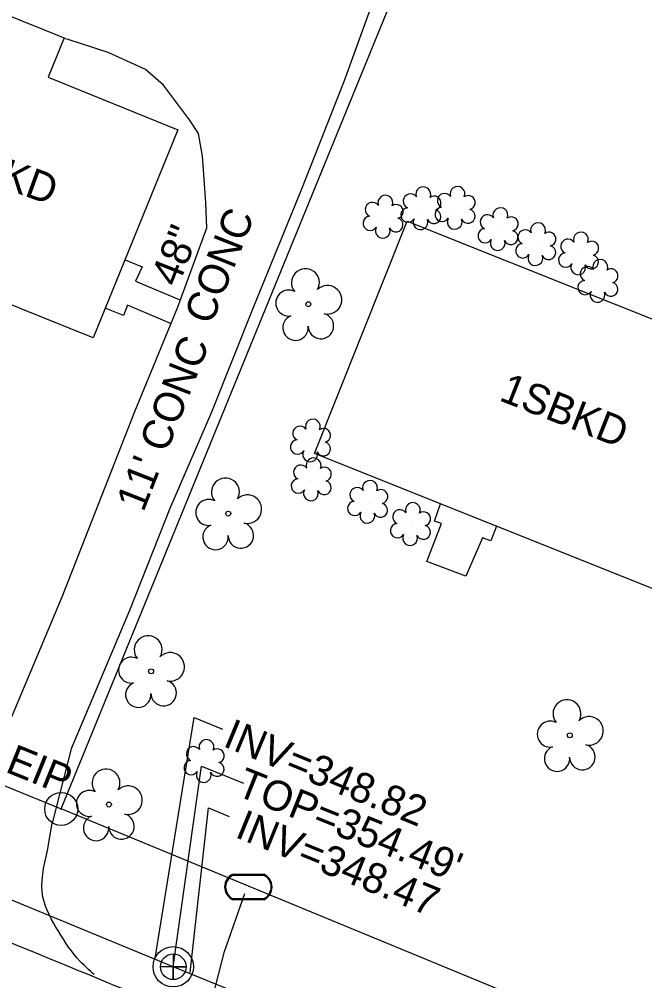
# Model space of a CAD drawing. Extents: x 2089016 to 2094354, y 862840 to 864725.
# Drawn here: x 2090936.7 to 2091020.1, y 863879.1 to 864007.2 of the extents above; entities that cross this region are included whole.
import ezdxf

# ---------------------------------------------------------------- set-up
doc = ezdxf.new("R2010")
doc.units = 0
for name, color, linetype in [('Exist Building', 7, 'Continuous'), ('Exist Building Text', 7, 'Continuous'), ('Exist Other Culture Area Outline', 7, 'Continuous'), ('Exist Other Culture Area Outline Text', 7, 'Continuous'), ('Exist Property Iron Pin Text', 7, 'Continuous'), ('Exist Property Line', 7, 'Continuous'), ('Exist Right of Way Line', 7, 'Continuous'), ('Exist Roads EOP', 7, 'Continuous'), ('Exist Roads EOP Other', 7, 'Continuous'), ('Exist Roads EOP Other Text', 7, 'Continuous'), ('Exist Utilities Sanitary Sewer Manhole Leader', 7, 'Continuous'), ('Exist Utilities Sanitary Sewer Manhole Text', 7, 'Continuous'), ('Exist Utilities Sanitary Sewer UG Line', 7, 'Continuous'), ('Exist Utilities Sanitary Sewer UG Line Invert Elevation', 7, 'Continuous'), ('Exist Utilities Sanitary Sewer UG Line Leader', 7, 'Continuous'), ('Exist Utilities Water UG Line SUE LOS B', 7, 'Continuous'), ('Exist Vegetation Shrub CELL', 7, 'Continuous'), ('Exist Vegetation Tree CELL', 7, 'Continuous'), ('Pattern 1', 7, 'Continuous'), ('Prop Conc Curb and Gutter', 7, 'Continuous'), ('Raster_Level_0', 7, 'Continuous')]:
    doc.layers.add(name, color=color, linetype=linetype)

msp = doc.modelspace()

# ---------------------------------------------------------------- linework, layer by layer
at = {"layer": 'Exist Building'}
for points in [[(2090946.61, 863964.73), (2090918, 863976.23), (2090916.65, 863972.88), (2090908.4, 863976.2), (2090909.7, 863979.44), (2090898.17, 863984.08), (2090909.2, 864011.5), (2090917.68, 864008.09), (2090920.01, 864013.84), (2090942.73, 864004.69), (2090940.61, 863999.45), (2090957.9, 863992.41)], [(2090988.45, 863980.27), (2091043.58, 863958.24), (2091035.06, 863936.9), (2091027.69, 863939.85), (2091023.86, 863930.24), (2090976.09, 863949.3)]]:
    msp.add_lwpolyline(points, close=True, dxfattribs=at)
at = {"layer": 'Exist Other Culture Area Outline'}
for points in [[(2090950.85, 863975.11), (2090953.11, 863974.16), (2090952.26, 863972.25), (2090958.05, 863969.81)], [(2090957.03, 863966.61), (2090951.16, 863969.07), (2090950.62, 863967.69), (2090948.22, 863968.68)], [(2091000.32, 863939.63), (2090999.56, 863937.68), (2090998.49, 863938.07), (2090996.26, 863932.97), (2090991.07, 863934.92), (2090993, 863940.01), (2090992.07, 863940.3), (2090992.87, 863942.61)]]:
    msp.add_lwpolyline(points, dxfattribs=at)
at = {"layer": 'Exist Property Line'}
msp.add_line((2090942.34, 863901.99), (2091018.02, 864087.12), dxfattribs=at)
at = {"layer": 'Exist Right of Way Line'}
for p in [(2090859.07, 863936.01), (2091034.64, 863863.97)]:
    msp.add_line(p, (2090942.34, 863901.99), dxfattribs=at)
at = {"layer": 'Exist Roads EOP'}
msp.add_line((2090940.51, 863896.45), (2090941.12, 863900.08), dxfattribs=at)
for points in [[(2090168.38, 864198.76), (2090189.5, 864189.72), (2090230.53, 864172.75), (2090273.59, 864155.99), (2090314.47, 864138.57), (2090356.17, 864122.11), (2090401.7, 864102.94), (2090442.19, 864087.09), (2090481.45, 864070.2), (2090523.64, 864052.97), (2090568.11, 864034.48), (2090610.4, 864017.13), (2090655.12, 863999.01), (2090697.83, 863981.77), (2090742.36, 863964.54), (2090779.16, 863949.36), (2090823.64, 863930.17), (2090867.73, 863911.82), (2090910.45, 863894.46), (2090950.82, 863877.93), (2090971.61, 863869.44), (2091006.7, 863856.03), (2091045.62, 863839.26), (2091086.07, 863822.83), (2091122.3, 863807.64), (2091162.46, 863791.02), (2091203.94, 863773.83), (2091243.88, 863757.78), (2091278.52, 863743.03), (2091290.86, 863741.47), (2091305.69, 863743.45)], [(2090159.86, 864177.45), (2090180.67, 864168.73), (2090222.86, 864151.65), (2090264.39, 864134.6), (2090306, 864117.79), (2090347.24, 864101.05), (2090392.99, 864082.57), (2090433.2, 864065.09), (2090472.83, 864048.96), (2090514.73, 864032.43), (2090559.97, 864014.05), (2090601.37, 863997.19), (2090646.29, 863978.82), (2090688.95, 863961.27), (2090733.38, 863942.96), (2090770.05, 863927.33), (2090814.52, 863908.72), (2090858.91, 863891), (2090901.15, 863874.17), (2090939.87, 863858.28), (2090962.72, 863848.64), (2090997.54, 863834.72), (2091036.07, 863819.08), (2091075.6, 863802.48), (2091112.88, 863787.77), (2091153.64, 863770.65), (2091194.67, 863753.49), (2091234.07, 863737.23), (2091276.57, 863719.33), (2091296.56, 863710.75), (2091332.88, 863695.67), (2091370.71, 863680.05), (2091411.45, 863662.85), (2091427.01, 863655.9), (2091440.19, 863646.8), (2091448.83, 863640.62), (2091463.67, 863633.85), (2091467.99, 863632.17), (2091469.11, 863631.07), (2091469.97, 863630.04), (2091470.37, 863629.28)], [(2090946.75, 863879.93), (2090944.89, 863881.66), (2090941.96, 863885.72), (2090939.91, 863890.23), (2090940.51, 863896.45)]]:
    msp.add_spline(points, degree=3, dxfattribs=at)
at = {"layer": 'Exist Roads EOP Other'}
for points in [[(2090942.09, 864029.71), (2090951.86, 864025.37), (2090967.33, 864018.18), (2090977.9, 864013.5), (2090984.26, 864010.63), (2090980.06, 863998.95), (2090974.34, 863984.5), (2090967.96, 863968.87), (2090962.35, 863954.84), (2090956.82, 863942.02), (2090951.45, 863928.43), (2090943.68, 863910), (2090941.12, 863900.08)], [(2090930.68, 863903.07), (2090932.98, 863907.74), (2090942.47, 863930.23), (2090952.16, 863954.91), (2090957.84, 863968.74), (2090961.74, 863979.37), (2090961.63, 863982.76), (2090961.18, 863988.92), (2090960.64, 863991.95), (2090959.43, 863993.77), (2090955.96, 863998.36), (2090953.58, 864000.46), (2090948.62, 864002.7), (2090943.28, 864004.43), (2090942.68, 864004.59)]]:
    msp.add_lwpolyline(points, dxfattribs=at)
at = {"layer": 'Exist Utilities Sanitary Sewer Manhole Leader'}
msp.add_lwpolyline([(2090957.27, 863880.97), (2090961.04, 863907.67), (2090966.61, 863905.44)], dxfattribs=at)
at = {"layer": 'Exist Utilities Sanitary Sewer UG Line'}
msp.add_lwpolyline([(2091692.13, 864500.83), (2091501.01, 864105.51), (2091469.71, 863953.2), (2091320.59, 863732.95), (2090957.27, 863880.97), (2090681.31, 863994.88), (2090015.26, 864266.1)], dxfattribs=at)
at = {"layer": 'Exist Utilities Sanitary Sewer UG Line Leader'}
for points in [[(2090954.88, 863882.12), (2090960.05, 863914.17), (2090963.84, 863912.6)], [(2090959.51, 863880.2), (2090961.95, 863902.13), (2090964.7, 863901)]]:
    msp.add_lwpolyline(points, dxfattribs=at)
at = {"layer": 'Exist Utilities Water UG Line SUE LOS B'}
msp.add_lwpolyline([(2090945.13, 863841.11), (2090951.09, 863853.2), (2090961.81, 863874.22), (2090964.1, 863883.01), (2090966.81, 863890.75)], dxfattribs=at)
at = {"layer": 'Exist Vegetation Shrub CELL'}
for p, q in [((2090990.35, 863981.8), (2090990.35, 863981.8)), ((2090994.9, 863981.86), (2090994.9, 863981.86)), ((2090985.31, 863980.68), (2090985.31, 863980.68)), ((2091000.62, 863979.02), (2091000.62, 863979.02)), ((2091005.64, 863977.01), (2091005.64, 863977.01)), ((2091011.35, 863975.78), (2091011.35, 863975.78)), ((2091013.93, 863972.13), (2091013.93, 863972.13)), ((2090975.64, 863950.87), (2090975.64, 863950.87)), ((2090975.74, 863945.7), (2090975.74, 863945.7)), ((2090983.25, 863942.71), (2090983.25, 863942.71)), ((2090988.95, 863939.75), (2090988.95, 863939.75)), ((2090961.46, 863908.19), (2090961.46, 863908.19))]:
    msp.add_line(p, q, dxfattribs=at)
for centre, radius, start, end in [((2090990.58, 863983.84), 0.99, 334.8391, 200.4717), ((2090995.13, 863983.9), 0.99, 334.8391, 200.4717), ((2090985.53, 863982.72), 0.99, 334.8391, 200.4717), ((2090988.87, 863982.93), 0.968, 35.8908, 245.4216), ((2090992.02, 863982.67), 0.929, 284.4567, 126.0861), ((2090993.42, 863982.99), 0.968, 35.8908, 245.4216), ((2090996.57, 863982.73), 0.929, 284.4567, 126.0861), ((2090983.82, 863981.8), 0.968, 35.8908, 245.4216), ((2090986.98, 863981.55), 0.929, 284.4567, 126.0861), ((2090988.55, 863981.09), 0.955, 95.1099, 327.9534), ((2090993.1, 863981.15), 0.955, 95.1099, 327.9534), ((2090996.54, 863980.93), 0.937, 204.9913, 73.4601), ((2091000.85, 863981.06), 0.99, 334.8391, 200.4717), ((2090983.51, 863979.97), 0.955, 95.1099, 327.9534), ((2090986.94, 863979.75), 0.937, 204.9913, 73.4601), ((2090990.22, 863980.12), 0.984, 151.2797, 21.387), ((2090991.99, 863980.87), 0.937, 204.9913, 73.4601), ((2090994.77, 863980.17), 0.984, 151.2797, 21.387), ((2090999.14, 863980.15), 0.968, 35.8908, 245.4216), ((2091002.29, 863979.89), 0.929, 284.4567, 126.0861), ((2090985.18, 863978.99), 0.984, 151.2797, 21.387), ((2090998.82, 863978.31), 0.955, 95.1099, 327.9534), ((2091005.87, 863979.05), 0.99, 334.8391, 200.4717), ((2091002.26, 863978.09), 0.937, 204.9913, 73.4601), ((2091004.16, 863978.14), 0.968, 35.8908, 245.4216), ((2091007.31, 863977.88), 0.929, 284.4567, 126.0861), ((2091011.58, 863977.82), 0.99, 334.8391, 200.4717), ((2091000.49, 863977.33), 0.984, 151.2797, 21.387), ((2091003.84, 863976.31), 0.955, 95.1099, 327.9534), ((2091007.28, 863976.09), 0.937, 204.9913, 73.4601), ((2091009.86, 863976.91), 0.968, 35.8908, 245.4216), ((2091013.02, 863976.65), 0.929, 284.4567, 126.0861), ((2091005.51, 863975.33), 0.984, 151.2797, 21.387), ((2091009.55, 863975.08), 0.955, 95.1099, 327.9534), ((2091012.98, 863974.85), 0.937, 204.9913, 73.4601), ((2091011.22, 863974.1), 0.984, 151.2797, 21.387), ((2091012.45, 863973.25), 0.968, 35.8908, 245.4216), ((2091014.16, 863974.17), 0.99, 334.8391, 200.4717), ((2091015.6, 863972.99), 0.929, 284.4567, 126.0861), ((2091012.13, 863971.42), 0.955, 95.1099, 327.9534), ((2091015.57, 863971.2), 0.937, 204.9913, 73.4601), ((2091013.8, 863970.44), 0.984, 151.2797, 21.387), ((2090975.87, 863952.91), 0.99, 334.8391, 200.4717), ((2090974.16, 863952), 0.968, 35.8908, 245.4216), ((2090977.31, 863951.74), 0.929, 284.4567, 126.0861), ((2090973.84, 863950.17), 0.955, 95.1099, 327.9534), ((2090977.28, 863949.95), 0.937, 204.9913, 73.4601), ((2090975.51, 863949.19), 0.984, 151.2797, 21.387), ((2090975.97, 863947.74), 0.99, 334.8391, 200.4717), ((2090974.26, 863946.82), 0.968, 35.8908, 245.4216), ((2090977.41, 863946.57), 0.929, 284.4567, 126.0861), ((2090973.94, 863944.99), 0.955, 95.1099, 327.9534), ((2090977.38, 863944.77), 0.937, 204.9913, 73.4601), ((2090981.77, 863943.83), 0.968, 35.8908, 245.4216), ((2090983.48, 863944.75), 0.99, 334.8391, 200.4717), ((2090975.61, 863944.01), 0.984, 151.2797, 21.387), ((2090984.92, 863943.58), 0.929, 284.4567, 126.0861), ((2090981.45, 863942), 0.955, 95.1099, 327.9534), ((2090984.89, 863941.78), 0.937, 204.9913, 73.4601), ((2090989.18, 863941.79), 0.99, 334.8391, 200.4717), ((2090983.12, 863941.02), 0.984, 151.2797, 21.387), ((2090987.47, 863940.87), 0.968, 35.8908, 245.4216), ((2090990.62, 863940.62), 0.929, 284.4567, 126.0861), ((2090987.15, 863939.04), 0.955, 95.1099, 327.9534), ((2090990.59, 863938.82), 0.937, 204.9913, 73.4601), ((2090988.82, 863938.06), 0.984, 151.2797, 21.387), ((2090959.98, 863909.32), 0.968, 35.8908, 245.4216), ((2090961.69, 863910.23), 0.99, 334.8391, 200.4717), ((2090963.13, 863909.06), 0.929, 284.4567, 126.0861), ((2090959.66, 863907.49), 0.955, 95.1099, 327.9534), ((2090963.1, 863907.26), 0.937, 204.9913, 73.4601), ((2090961.33, 863906.51), 0.984, 151.2797, 21.387)]:
    msp.add_arc(centre, radius, start, end, dxfattribs=at)
at = {"layer": 'Exist Vegetation Tree CELL'}
for p, q in [((2090975.27, 863969.2), (2090975.27, 863969.2)), ((2090964.6, 863941.32), (2090964.6, 863941.32)), ((2090954.32, 863920.32), (2090954.32, 863920.32)), ((2091010.11, 863911.8), (2091010.11, 863911.8)), ((2090948.7, 863902.57), (2090948.7, 863902.57))]:
    msp.add_line(p, q, dxfattribs=at)
for centre in [(2090975.27, 863969.2), (2090964.6, 863941.32), (2090954.32, 863920.32), (2091010.11, 863911.8), (2090948.7, 863902.57)]:
    msp.add_circle(centre, 0.326, dxfattribs=at)
for centre, radius, start, end in [((2090974.88, 863972.07), 1.86, 330.1651, 219.7134), ((2090977.82, 863969.79), 1.9, 257.1011, 134.1999), ((2090972.66, 863969.36), 1.73, 62.6636, 279.3457), ((2090976.94, 863966.3), 1.7, 181.2822, 74.56), ((2090973.56, 863966.08), 1.69, 111.5671, 6.231), ((2090964.22, 863944.19), 1.86, 330.1651, 219.7134), ((2090967.15, 863941.91), 1.9, 257.1011, 134.1999), ((2090962, 863941.47), 1.73, 62.6636, 279.3457), ((2090962.9, 863938.2), 1.69, 111.5671, 6.231), ((2090966.27, 863938.42), 1.7, 181.2822, 74.56), ((2090953.93, 863923.19), 1.86, 330.1651, 219.7134), ((2090951.71, 863920.47), 1.73, 62.6636, 279.3457), ((2090956.87, 863920.91), 1.9, 257.1011, 134.1999), ((2090955.99, 863917.42), 1.7, 181.2822, 74.56), ((2090952.61, 863917.2), 1.69, 111.5671, 6.231), ((2091009.72, 863914.67), 1.86, 330.1651, 219.7134), ((2091012.66, 863912.39), 1.9, 257.1011, 134.1999), ((2091007.5, 863911.95), 1.73, 62.6636, 279.3457), ((2091008.4, 863908.68), 1.69, 111.5671, 6.231), ((2091011.78, 863908.9), 1.7, 181.2822, 74.56), ((2090948.31, 863905.45), 1.86, 330.1651, 219.7134), ((2090951.25, 863903.16), 1.9, 257.1011, 134.1999), ((2090946.09, 863902.73), 1.73, 62.6636, 279.3457), ((2090950.37, 863899.67), 1.7, 181.2822, 74.56), ((2090946.99, 863899.45), 1.69, 111.5671, 6.231)]:
    msp.add_arc(centre, radius, start, end, dxfattribs=at)
at = {"layer": 'Pattern 1'}
msp.add_line((2090967.27, 863891.6), (2090967.27, 863891.6), dxfattribs=at)
for points in [[(2090965.24, 863893.3), (2090969.31, 863893.3)], [(2090965.24, 863893.16), (2090969.31, 863893.16)], [(2090969.31, 863890.03), (2090965.21, 863890.03)], [(2090969.31, 863889.9), (2090965.21, 863889.9)]]:
    msp.add_lwpolyline(points, dxfattribs=at)
for centre, radius, start, end in [((2090965.97, 863891.59), 1.86, 113.178, 245.9794), ((2090965.98, 863891.59), 1.73, 115.3009, 243.7824), ((2090968.57, 863891.6), 1.86, 293.6483, 66.3084), ((2090968.58, 863891.6), 1.73, 295.1272, 64.8728)]:
    msp.add_arc(centre, radius, start, end, dxfattribs=at)
at = {"layer": 'Prop Conc Curb and Gutter'}
for radius in [2.2, 0.0707]:
    msp.add_circle((2090942.34, 863901.99), radius, dxfattribs=at)
at = {"layer": 'Raster_Level_0'}
msp.add_lwpolyline([(2090957.27, 863882.68), (2090957.27, 863879.26), (2090957.27, 863880.97), (2090958.98, 863880.97), (2090955.55, 863880.97)], dxfattribs=at)
for radius in [2.69, 1.71]:
    msp.add_circle((2090957.27, 863880.97), radius, dxfattribs=at)

# ---------------------------------------------------------------- texts
at = {"layer": 'Exist Building Text'}
for s, rotation, p in [('2SBKD', 340.0072, (2090924.45, 863988.35)), ('1SBKD', 338.4883, (2091000.53, 863956.45))]:
    msp.add_text(s, height=4, rotation=rotation, dxfattribs=at).set_placement(p)
at = {"layer": 'Exist Other Culture Area Outline Text'}
for s, p in [('CONC', (2090962.34, 863966.3)), ('48" ', (2090957.89, 863971.35))]:
    msp.add_text(s, height=4, rotation=68.3697, dxfattribs=at).set_placement(p)
at = {"layer": 'Exist Property Iron Pin Text'}
msp.add_text('EIP', height=4, rotation=337.9462, dxfattribs=at).set_placement((2090934.75, 863906.98))
at = {"layer": 'Exist Roads EOP Other Text'}
msp.add_text("11' CONC", height=4, rotation=68.5606, dxfattribs=at).set_placement((2090953.29, 863941.4))
at = {"layer": 'Exist Utilities Sanitary Sewer Manhole Text'}
msp.add_text("TOP=354.49'", height=4, rotation=338.2014, dxfattribs=at).set_placement((2090965.46, 863903.88))
at = {"layer": 'Exist Utilities Sanitary Sewer UG Line Invert Elevation'}
for s, rotation, p in [('INV=348.82', 337.5689, (2090963.74, 863910.4)), ('INV=348.47', 337.8342, (2090965.35, 863898.29))]:
    msp.add_text(s, height=4, rotation=rotation, dxfattribs=at).set_placement(p)

doc.saveas('drawing.dxf')
